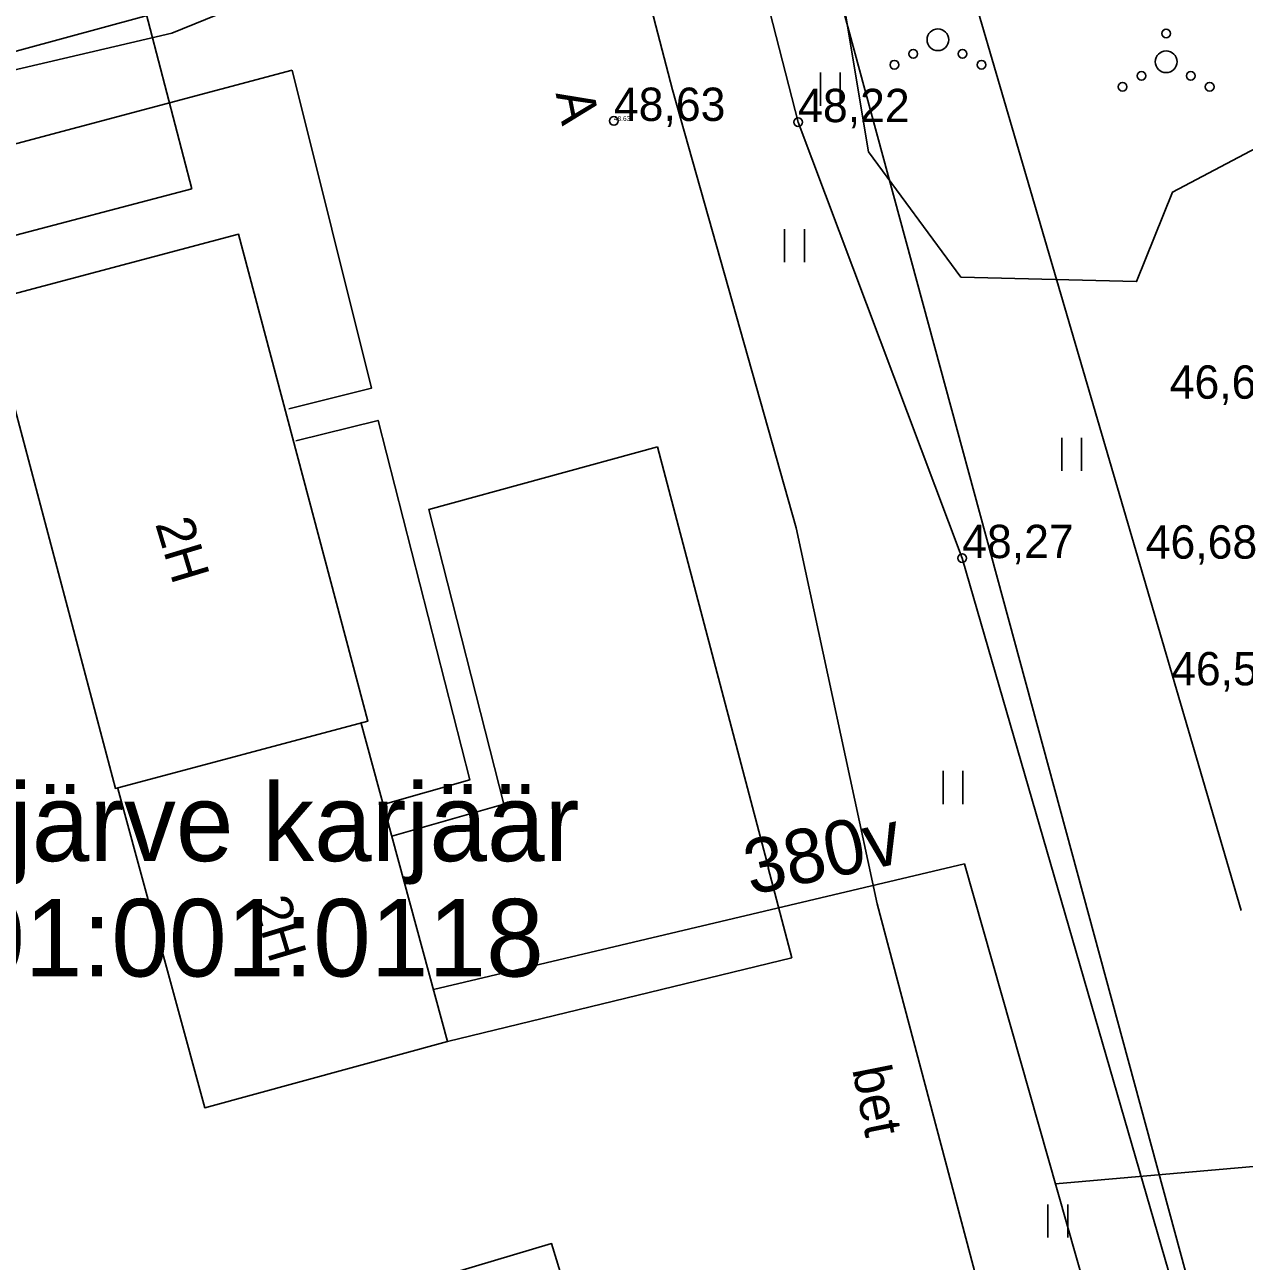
# Model space of a CAD drawing. Extents: x 700746 to 706058, y 6570320 to 6580460.
# Drawn here: x 702817.1 to 702906.8, y 6576945 to 6577035.9 of the extents above; entities that cross this region are included whole.
import ezdxf

# ---------------------------------------------------------------- set-up
doc = ezdxf.new("R2010")
doc.units = 0
for name, color, linetype in [('HALJASTUS', 7, 'Continuous'), ('HOONE', 7, 'Continuous'), ('kataster', 7, 'Continuous'), ('Kataster tekst', 7, 'Continuous'), ('KORGUS-EH2000', 7, 'Continuous'), ('KPKAABEL', 7, 'Continuous'), ('MOOTKORG-EH2000', 7, 'Continuous'), ('Plaan2011', 7, 'Continuous'), ('RELJEEF', 7, 'Continuous'), ('TEE', 7, 'Continuous')]:
    doc.layers.add(name, color=color, linetype=linetype)

msp = doc.modelspace()

# ---------------------------------------------------------------- linework, layer by layer
at = {"layer": 'HALJASTUS'}
for p, q in [((702875.618, 6577032.368), (702875.618, 6577029.932)), ((702877.075, 6577032.368), (702877.075, 6577029.932)), ((702872.991, 6577020.865), (702872.991, 6577018.43)), ((702874.447, 6577020.865), (702874.447, 6577018.43)), ((702893.361, 6577005.522), (702893.361, 6577003.087)), ((702894.817, 6577005.522), (702894.817, 6577003.087)), ((702884.644, 6576981.032), (702884.644, 6576978.596)), ((702886.1, 6576981.032), (702886.1, 6576978.596)), ((702892.355, 6576949.161), (702892.355, 6576946.725)), ((702893.812, 6576949.161), (702893.812, 6576946.725))]:
    msp.add_line(p, q, dxfattribs=at)
msp.add_lwpolyline([(702920.811, 6577044.062), (702915.622, 6577031.031), (702901.499, 6577023.581), (702898.872, 6577017.009), (702885.953, 6577017.337), (702879.165, 6577026.539), (702875.881, 6577046.257), (702866.558, 6577057.669)], dxfattribs=at)
for centre, radius in [((702884.26, 6577034.79), 0.8), ((702901.04, 6577035.251), 0.32), ((702882.452, 6577033.75), 0.32), ((702886.068, 6577033.75), 0.32), ((702901.04, 6577033.171), 0.8), ((702881.06, 6577032.95), 0.32), ((702887.46, 6577032.95), 0.32), ((702899.232, 6577032.131), 0.32), ((702902.848, 6577032.131), 0.32), ((702897.84, 6577031.331), 0.32), ((702904.24, 6577031.331), 0.32)]:
    msp.add_circle(centre, radius, dxfattribs=at)
at = {"layer": 'HOONE'}
for points in [[(702814.297, 6577015.559), (702832.855, 6577020.492), (702842.352, 6576984.683), (702823.794, 6576979.75), (702814.297, 6577015.559)], [(702823.976, 6576979.74), (702830.365, 6576956.27), (702848.22, 6576961.15), (702841.831, 6576984.62)]]:
    msp.add_lwpolyline(points, dxfattribs=at)
at = {"layer": 'kataster'}
msp.add_lwpolyline([(702723.93, 6577008.77), (702873.9, 6577049.58), (702915.96, 6576894.45), (702764.55, 6576854.07)], close=True, dxfattribs=at)
at = {"layer": 'KORGUS-EH2000'}
for centre in [(702860.441, 6577028.817), (702873.986, 6577028.728), (702886.047, 6576996.678)]:
    msp.add_circle(centre, 0.32, dxfattribs=at)
at = {"layer": 'KPKAABEL'}
for p, q in [((702881.918, 6577054.959), (702906.565, 6576970.771)), ((702829.418, 6577023.821), (702825.124, 6577040.326)), ((702787.234, 6577012.748), (702829.418, 6577023.821)), ((702847.181, 6576964.968), (702886.213, 6576974.21)), ((702886.213, 6576974.21), (702904.707, 6576909.22)), ((702892.912, 6576950.669), (702930.363, 6576953.953))]:
    msp.add_line(p, q, dxfattribs=at)
at = {"layer": 'RELJEEF'}
msp.add_lwpolyline([(702739.023, 6577231.907), (702732.289, 6577216.851), (702732.578, 6577206.579), (702732.578, 6577206.579), (702734.587, 6577189.133), (702735.483, 6577169.869), (702735.843, 6577148.198), (702740.042, 6577134.132), (702751.77, 6577119.395), (702766.114, 6577109.288), (702803.835, 6577094.452), (702821.606, 6577090.674), (702840.938, 6577095.821), (702853.663, 6577093.094), (702862.518, 6577074.987), (702866.558, 6577057.669), (702873.986, 6577028.728), (702886.047, 6576996.678), (702903.946, 6576934.858)], dxfattribs=at)
at = {"layer": 'TEE'}
for points in [[(702688.006, 6577363.459), (702693.116, 6577334.941), (702696.768, 6577307.329), (702698.842, 6577291.242), (702703.535, 6577252.897), (702710.773, 6577193.758), (702716.55, 6577146.557), (702723.185, 6577115.842), (702729.02, 6577105.148), (702741.36, 6577094.144), (702756.127, 6577087.841), (702776.159, 6577084.361), (702802.881, 6577080.44), (702822.76, 6577076.049), (702835.926, 6577069.332), (702845.375, 6577061.273), (702849.815, 6577052.903), (702849.712, 6577050.269), (702843.026, 6577041.421), (702827.936, 6577035.273), (702808.961, 6577030.843)], [(702804.204, 6577087.337), (702821.191, 6577083.63), (702833.118, 6577079.742), (702843.058, 6577073.685), (702852.997, 6577063.74), (702859.051, 6577053.071), (702864.744, 6577031.101), (702873.847, 6576998.915), (702879.788, 6576971.272), (702889.525, 6576934.588)], [(702805.31, 6577024.164), (702836.788, 6577032.548)], [(702836.555, 6577007.662), (702842.61, 6577009.16), (702836.788, 6577032.548)], [(702843.48, 6576978.561), (702849.845, 6576980.37), (702843.106, 6577006.801), (702837.051, 6577005.303)], [(702844.11, 6576976.247), (702852.354, 6576978.591), (702846.828, 6577000.242), (702863.64, 6577004.86)], [(702863.64, 6577004.86), (702871.796, 6576973.909), (702871.794, 6576973.916), (702873.522, 6576967.299), (702848.22, 6576961.15)], [(702885.773, 6576874.628), (702877.674, 6576920.427), (702873.732, 6576931.819), (702861.398, 6576928.18), (702855.864, 6576946.285), (702834.901, 6576940.046)]]:
    msp.add_lwpolyline(points, dxfattribs=at)

# ---------------------------------------------------------------- texts
at = {"layer": 'HOONE'}
for p in [(702826.704, 6576999.202), (702833.841, 6576971.369)]:
    msp.add_text('2H', height=2.8, rotation=286.80511, dxfattribs=at).set_placement(p)
at = {"layer": 'Kataster tekst'}
for s, p in [('Pannjärve karjäär', (702798.155, 6576974.4)), ('22901:001:0118', (702800.181, 6576965.919))]:
    msp.add_text(s, height=5.7, dxfattribs=at).set_placement(p)
at = {"layer": 'KORGUS-EH2000'}
for s, p in [('48,63 ', (702860.441, 6577028.817)), ('48,22 ', (702873.986, 6577028.728)), ('46,66 ', (702901.302, 6577008.396)), ('48,27 ', (702886.047, 6576996.678)), ('46,68 ', (702899.538, 6576996.64)), ('46,55 ', (702901.406, 6576987.323))]:
    msp.add_text(s, height=2.45, dxfattribs=at).set_placement(p)
at = {"layer": 'MOOTKORG-EH2000'}
msp.add_text('48.63', height=0.35, dxfattribs=at).set_placement((702860.441, 6577028.817))
at = {"layer": 'Plaan2011'}
msp.add_text('380v', height=4, rotation=12.08537, dxfattribs=at).set_placement((702870.501, 6576971.901))
at = {"layer": 'TEE'}
for s, p in [('A', (702856.153, 6577030.846)), ('bet', (702877.95, 6576959.102))]:
    msp.add_text(s, height=2.8, rotation=281.26813, dxfattribs=at).set_placement(p)

doc.saveas('drawing.dxf')
